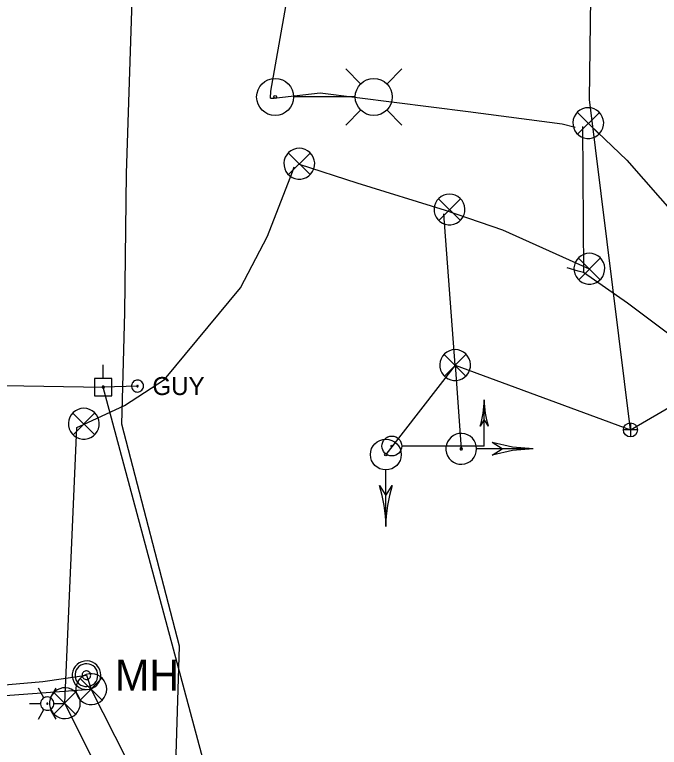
# Model space of a CAD drawing. Extents: x 596028 to 606371, y 330010 to 403088.
# Drawn here: x 603936.6 to 604074.6, y 339346.9 to 339503.6 of the extents above; entities that cross this region are included whole.
import ezdxf

# ---------------------------------------------------------------- set-up
doc = ezdxf.new("R2010")
doc.units = 0
for name, color, linetype in [('E_FTMS', 7, 'Continuous'), ('E_FTMS_Conduit', 7, 'Continuous'), ('E_LTG', 7, 'Continuous'), ('E_LTG_CID', 7, 'Continuous'), ('E_SIG', 7, 'Continuous'), ('E_SIG_Conduit', 7, 'Continuous'), ('E_UTL_E_UG', 7, 'Continuous'), ('E_UTL_EGuyWire', 7, 'Continuous'), ('E_UTL_EPowerPole', 7, 'Continuous'), ('E_UTL_FO_MH', 7, 'Continuous'), ('E_UTL_FO_UG_MWFN', 7, 'Continuous'), ('E_UTL_FO_UG_QWEST', 7, 'Continuous'), ('E_UTL_Overhead', 7, 'Continuous')]:
    doc.layers.add(name, color=color, linetype=linetype)

# ---------------------------------------------------------------- blocks, each defined once
blk = doc.blocks.new('TFS')
at = {"layer": 'E_SIG'}
blk.add_line((78.02, -0.01), (17.02, -0.01), dxfattribs=at)
blk.add_lwpolyline([(33.44, -6.96), (44.59, -0.01), (33.44, 6.97)], dxfattribs=at)
for radius in [16.72, 1.28]:
    blk.add_circle((0, 0), radius, dxfattribs=at)
for centre, start, end in [((78.02, 146.13), 252.23768, 270), ((78.02, -146.14), 90, 107.76232)]:
    blk.add_arc(centre, 146.14, start, end, dxfattribs=at)
blk = doc.blocks.new('_U270')
at = {"layer": 'E_SIG'}
for p, q in [((-6.09, 0.4), (6.1, 0.4)), ((0, 6.1), (0, -6.1))]:
    blk.add_line(p, q, dxfattribs=at)
blk.add_circle((0, 0.01), 6.1, dxfattribs=at)

msp = doc.modelspace()

# ---------------------------------------------------------------- linework, layer by layer
at = {"layer": 'E_FTMS'}
for points in [[(603956.33, 339359.31), (603956.27, 339359.94), (603956.1, 339360.54), (603955.81, 339361.1), (603955.42, 339361.59), (603954.95, 339362), (603954.4, 339362.31), (603953.81, 339362.52), (603953.19, 339362.61), (603952.56, 339362.58), (603951.95, 339362.43), (603951.38, 339362.17), (603950.87, 339361.81), (603950.44, 339361.35), (603950.1, 339360.82), (603949.87, 339360.24), (603949.75, 339359.63), (603949.75, 339359), (603949.87, 339358.38), (603950.1, 339357.8), (603950.44, 339357.27), (603950.87, 339356.82), (603951.38, 339356.45), (603951.95, 339356.19), (603952.56, 339356.05), (603953.19, 339356.02), (603953.81, 339356.1), (603954.4, 339356.31), (603954.95, 339356.62), (603955.42, 339357.03), (603955.81, 339357.53), (603956.1, 339358.09), (603956.27, 339358.69), (603956.33, 339359.31)], [(603955.29, 339361.65), (603950.68, 339356.99)], [(603950.68, 339361.6), (603955.34, 339356.95)]]:
    msp.add_lwpolyline(points, dxfattribs=at)
at = {"layer": 'E_FTMS_Conduit'}
for points in [[(602734.83, 339386.85), (602813.61, 339385.3), (602877.22, 339384.86), (603008.1, 339380.74), (603053.18, 339379.73), (603103.48, 339378.61), (603138.89, 339376), (603156.98, 339374.04), (603204.89, 339372.51), (603286.22, 339373.29), (603355.63, 339373.86), (603395.21, 339373.58), (603428.42, 339373.37), (603470.92, 339370.64), (603497.85, 339367.32), (603522.71, 339362.77), (603571.07, 339359.28), (603611.36, 339356.61), (603696.77, 339355.53), (603784.05, 339356.58), (603816.69, 339356.04), (603863.31, 339357.46), (603900.77, 339355.46), (603953.03, 339359.31)], [(604069.03, 339046.05), (604046.26, 339089.82), (604034.11, 339123.58), (604024.39, 339147.77), (604015.36, 339179.3), (604011.35, 339202.41), (604003.98, 339265.01), (604000.58, 339272.66), (603997.4, 339277.03), (603996, 339278.68), (603983.63, 339298.84), (603953.03, 339359.31)]]:
    msp.add_lwpolyline(points, dxfattribs=at)
at = {"layer": 'E_LTG'}
for points in [[(604010.69, 339488.79), (604007.46, 339492.02)], [(604016.24, 339488.79), (604019.46, 339492.02)], [(604009.44, 339486.02), (603996.39, 339486.02)], [(604010.69, 339483.25), (604007.46, 339480.02)], [(604016.24, 339483.25), (604019.46, 339480.02)], [(603942.89, 339357.46), (603941.7, 339359.52)], [(603944.32, 339357.46), (603945.51, 339359.52)], [(603945.03, 339356.22), (603945.01, 339356.49), (603944.93, 339356.75), (603944.8, 339356.99), (603944.64, 339357.21), (603944.43, 339357.39), (603944.2, 339357.52), (603943.94, 339357.61), (603943.67, 339357.65), (603943.4, 339357.64), (603943.13, 339357.57), (603942.89, 339357.46), (603942.67, 339357.3), (603942.48, 339357.1), (603942.33, 339356.88), (603942.23, 339356.62), (603942.18, 339356.36), (603942.18, 339356.09), (603942.23, 339355.82), (603942.33, 339355.57), (603942.48, 339355.34), (603942.67, 339355.14), (603942.89, 339354.98), (603943.13, 339354.87), (603943.4, 339354.81), (603943.67, 339354.79), (603943.94, 339354.83), (603944.2, 339354.92), (603944.43, 339355.06), (603944.64, 339355.24), (603944.8, 339355.45), (603944.93, 339355.69), (603945.01, 339355.95), (603945.03, 339356.22)], [(603945.03, 339356.22), (603945.01, 339356.49), (603944.93, 339356.75), (603944.8, 339356.99), (603944.64, 339357.21), (603944.43, 339357.39), (603944.2, 339357.52), (603943.94, 339357.61), (603943.67, 339357.65), (603943.4, 339357.64), (603943.13, 339357.57), (603942.89, 339357.46), (603942.67, 339357.3), (603942.48, 339357.1), (603942.33, 339356.88), (603942.23, 339356.62), (603942.18, 339356.36), (603942.18, 339356.09), (603942.23, 339355.82), (603942.33, 339355.57), (603942.48, 339355.34), (603942.67, 339355.14), (603942.89, 339354.98), (603943.13, 339354.87), (603943.4, 339354.81), (603943.67, 339354.79), (603943.94, 339354.83), (603944.2, 339354.92), (603944.43, 339355.06), (603944.64, 339355.24), (603944.8, 339355.45), (603944.93, 339355.69), (603945.01, 339355.95), (603945.03, 339356.22)], [(603945.03, 339356.22), (603945.01, 339356.49), (603944.93, 339356.75), (603944.8, 339356.99), (603944.64, 339357.21), (603944.43, 339357.39), (603944.2, 339357.52), (603943.94, 339357.61), (603943.67, 339357.65), (603943.4, 339357.64), (603943.13, 339357.57), (603942.89, 339357.46), (603942.67, 339357.3), (603942.48, 339357.1), (603942.33, 339356.88), (603942.23, 339356.62), (603942.18, 339356.36), (603942.18, 339356.09), (603942.23, 339355.82), (603942.33, 339355.57), (603942.48, 339355.34), (603942.67, 339355.14), (603942.89, 339354.98), (603943.13, 339354.87), (603943.4, 339354.81), (603943.67, 339354.79), (603943.94, 339354.83), (603944.2, 339354.92), (603944.43, 339355.06), (603944.64, 339355.24), (603944.8, 339355.45), (603944.93, 339355.69), (603945.01, 339355.95), (603945.03, 339356.22)], [(603939.79, 339356.22), (603942.17, 339356.22)], [(603943.72, 339356.22), (603943.72, 339356.24), (603943.71, 339356.27), (603943.7, 339356.29), (603943.69, 339356.3), (603943.67, 339356.32), (603943.65, 339356.33), (603943.63, 339356.34), (603943.61, 339356.34), (603943.59, 339356.34), (603943.56, 339356.33), (603943.54, 339356.32), (603943.52, 339356.31), (603943.51, 339356.29), (603943.5, 339356.28), (603943.49, 339356.25), (603943.48, 339356.23), (603943.48, 339356.21), (603943.49, 339356.19), (603943.5, 339356.17), (603943.51, 339356.15), (603943.52, 339356.13), (603943.54, 339356.12), (603943.56, 339356.11), (603943.59, 339356.1), (603943.61, 339356.1), (603943.63, 339356.11), (603943.65, 339356.11), (603943.67, 339356.12), (603943.69, 339356.14), (603943.7, 339356.16), (603943.71, 339356.18), (603943.72, 339356.2), (603943.72, 339356.22)], [(603945.03, 339356.22), (603947.41, 339356.22)], [(603941.7, 339352.92), (603942.89, 339354.98)], [(603945.51, 339352.92), (603944.32, 339354.98)]]:
    msp.add_lwpolyline(points, dxfattribs=at)
for centre, radius in [((603992.36, 339486.02), 3.96), ((604013.46, 339486.02), 3.96), ((603992.36, 339486.02), 0.303)]:
    msp.add_circle(centre, radius, dxfattribs=at)
at = {"layer": 'E_LTG_CID'}
for points in [[(603991.4, 339485.79), (603991.47, 339487.26), (603999.65, 339533.65), (604008.87, 339580.85), (604021.28, 339644.88), (604024.8, 339665.72), (604028.07, 339689.99), (604029.13, 339729.47), (604039.62, 339788.41), (604048.05, 339830.14), (604048.05, 339830.21), (604061.27, 339876.54), (604074.84, 339911.6), (604075.82, 339913.93), (604075.83, 339913.92), (604081.05, 339951.16), (604090.52, 340006.91), (604096.71, 340050.91), (604105.47, 340109.11), (604107.24, 340150.4), (604108.08, 340162.99), (604107.87, 340164.34)], [(603991.4, 339485.8), (603992.11, 339485.74), (604002.01, 339486.94), (604033.68, 339482.91), (604053.74, 339480.27), (604056.58, 339479.59)], [(604058.09, 339479.67), (604058.35, 339448.5)], [(604087.12, 339427.1), (604077.7, 339434.45), (604067.71, 339441.94), (604058.35, 339448.5), (604057.19, 339448.72), (604054.8, 339449.49)]]:
    msp.add_lwpolyline(points, dxfattribs=at)
at = {"layer": 'E_SIG'}
for points in [[(604059.35, 339483.73), (604058.73, 339483.67), (604058.13, 339483.49), (604057.57, 339483.2), (604057.07, 339482.82), (604056.66, 339482.34), (604056.35, 339481.8), (604056.14, 339481.21), (604056.06, 339480.58), (604056.09, 339479.96), (604056.23, 339479.35), (604056.49, 339478.78), (604056.86, 339478.27), (604057.31, 339477.83), (604057.84, 339477.49), (604058.42, 339477.26), (604059.04, 339477.14), (604059.67, 339477.14), (604060.28, 339477.26), (604060.86, 339477.49), (604061.39, 339477.83), (604061.85, 339478.27), (604062.21, 339478.78), (604062.47, 339479.35), (604062.62, 339479.96), (604062.65, 339480.58), (604062.56, 339481.21), (604062.35, 339481.8), (604062.04, 339482.34), (604061.63, 339482.82), (604061.14, 339483.2), (604060.58, 339483.49), (604059.98, 339483.67), (604059.35, 339483.73)], [(604057.02, 339482.69), (604061.67, 339478.08)], [(604057.06, 339478.08), (604061.72, 339482.73)], [(603997.52, 339475.05), (603996.9, 339474.99), (603996.3, 339474.81), (603995.74, 339474.53), (603995.25, 339474.14), (603994.83, 339473.66), (603994.52, 339473.12), (603994.32, 339472.53), (603994.23, 339471.91), (603994.26, 339471.28), (603994.4, 339470.67), (603994.67, 339470.1), (603995.03, 339469.59), (603995.48, 339469.16), (603996.01, 339468.82), (603996.59, 339468.58), (603997.21, 339468.46), (603997.84, 339468.46), (603998.45, 339468.58), (603999.04, 339468.82), (603999.56, 339469.16), (604000.02, 339469.59), (604000.38, 339470.1), (604000.64, 339470.67), (604000.79, 339471.28), (604000.82, 339471.91), (604000.73, 339472.53), (604000.52, 339473.12), (604000.21, 339473.66), (603999.8, 339474.14), (603999.31, 339474.53), (603998.75, 339474.81), (603998.15, 339474.99), (603997.52, 339475.05)], [(603995.19, 339474.01), (603999.85, 339469.4)], [(603995.24, 339469.4), (603999.89, 339474.05)], [(604029.66, 339465.24), (604029.03, 339465.18), (604028.43, 339465.01), (604027.87, 339464.72), (604027.38, 339464.33), (604026.97, 339463.86), (604026.65, 339463.31), (604026.45, 339462.72), (604026.36, 339462.1), (604026.39, 339461.47), (604026.54, 339460.86), (604026.8, 339460.29), (604027.16, 339459.78), (604027.62, 339459.35), (604028.14, 339459.01), (604028.73, 339458.78), (604029.34, 339458.66), (604029.97, 339458.66), (604030.59, 339458.78), (604031.17, 339459.01), (604031.7, 339459.35), (604032.15, 339459.78), (604032.51, 339460.29), (604032.77, 339460.86), (604032.92, 339461.47), (604032.95, 339462.1), (604032.86, 339462.72), (604032.66, 339463.31), (604032.34, 339463.86), (604031.93, 339464.33), (604031.44, 339464.72), (604030.88, 339465.01), (604030.28, 339465.18), (604029.66, 339465.24)], [(604027.32, 339464.21), (604031.98, 339459.6)], [(604027.37, 339459.6), (604032.02, 339464.25)], [(604059.58, 339452.57), (604058.96, 339452.51), (604058.36, 339452.33), (604057.8, 339452.04), (604057.31, 339451.66), (604056.9, 339451.18), (604056.58, 339450.64), (604056.38, 339450.05), (604056.29, 339449.43), (604056.32, 339448.8), (604056.47, 339448.19), (604056.73, 339447.62), (604057.09, 339447.11), (604057.55, 339446.67), (604058.07, 339446.34), (604058.66, 339446.1), (604059.27, 339445.98), (604059.9, 339445.98), (604060.51, 339446.1), (604061.1, 339446.34), (604061.62, 339446.67), (604062.08, 339447.11), (604062.44, 339447.62), (604062.7, 339448.19), (604062.85, 339448.8), (604062.88, 339449.43), (604062.79, 339450.05), (604062.59, 339450.64), (604062.27, 339451.18), (604061.86, 339451.66), (604061.37, 339452.04), (604060.81, 339452.33), (604060.21, 339452.51), (604059.58, 339452.57)], [(604057.25, 339451.53), (604061.91, 339446.92)], [(604057.3, 339446.92), (604061.95, 339451.57)], [(604030.85, 339431.96), (604030.23, 339431.9), (604029.63, 339431.72), (604029.07, 339431.44), (604028.57, 339431.05), (604028.16, 339430.58), (604027.85, 339430.03), (604027.64, 339429.44), (604027.56, 339428.82), (604027.59, 339428.19), (604027.73, 339427.58), (604027.99, 339427.01), (604028.36, 339426.5), (604028.81, 339426.07), (604029.34, 339425.73), (604029.92, 339425.49), (604030.54, 339425.38), (604031.17, 339425.38), (604031.78, 339425.49), (604032.36, 339425.73), (604032.89, 339426.07), (604033.35, 339426.5), (604033.71, 339427.01), (604033.97, 339427.58), (604034.12, 339428.19), (604034.15, 339428.82), (604034.06, 339429.44), (604033.85, 339430.03), (604033.54, 339430.58), (604033.13, 339431.05), (604032.64, 339431.44), (604032.08, 339431.72), (604031.48, 339431.9), (604030.85, 339431.96)], [(604028.52, 339430.92), (604033.17, 339426.31)], [(604028.56, 339426.31), (604033.22, 339430.97)], [(604037.08, 339411.34), (604037.08, 339421.22)], [(603951.43, 339419.41), (603950.8, 339419.35), (603950.2, 339419.18), (603949.64, 339418.89), (603949.15, 339418.5), (603948.74, 339418.03), (603948.42, 339417.48), (603948.22, 339416.89), (603948.13, 339416.27), (603948.16, 339415.64), (603948.31, 339415.03), (603948.57, 339414.46), (603948.93, 339413.95), (603949.39, 339413.52), (603949.91, 339413.18), (603950.5, 339412.95), (603951.11, 339412.83), (603951.74, 339412.83), (603952.36, 339412.95), (603952.94, 339413.18), (603953.47, 339413.52), (603953.92, 339413.95), (603954.28, 339414.46), (603954.54, 339415.03), (603954.69, 339415.64), (603954.72, 339416.27), (603954.63, 339416.89), (603954.43, 339417.48), (603954.11, 339418.03), (603953.7, 339418.5), (603953.21, 339418.89), (603952.65, 339419.18), (603952.05, 339419.35), (603951.43, 339419.41)], [(603949.09, 339418.37), (603953.75, 339413.76)], [(603949.14, 339413.76), (603953.79, 339418.42)], [(604037.08, 339416.99), (604036.2, 339415.58)], [(604037.97, 339415.58), (604037.08, 339416.99)], [(604035.46, 339410.73), (604035.4, 339411.36), (604035.23, 339411.96), (604034.94, 339412.51), (604034.55, 339413.01), (604034.08, 339413.42), (604033.53, 339413.73), (604032.94, 339413.94), (604032.32, 339414.03), (604031.69, 339414), (604031.08, 339413.85), (604030.51, 339413.59), (604030, 339413.22), (604029.57, 339412.77), (604029.23, 339412.24), (604029, 339411.66), (604028.88, 339411.04), (604028.88, 339410.42), (604029, 339409.8), (604029.23, 339409.22), (604029.57, 339408.69), (604030, 339408.24), (604030.51, 339407.87), (604031.08, 339407.61), (604031.69, 339407.46), (604032.32, 339407.43), (604032.94, 339407.52), (604033.53, 339407.73), (604034.08, 339408.04), (604034.55, 339408.45), (604034.94, 339408.95), (604035.23, 339409.5), (604035.4, 339410.11), (604035.46, 339410.73)], [(604047.56, 339410.73), (604043.11, 339411.08), (604038.76, 339412.11)], [(604040.96, 339410.73), (604038.76, 339412.11)], [(604037.08, 339411.34), (604019.47, 339411.34)], [(604032.42, 339410.73), (604032.41, 339410.78), (604032.4, 339410.82), (604032.38, 339410.87), (604032.35, 339410.9), (604032.31, 339410.94), (604032.27, 339410.96), (604032.22, 339410.98), (604032.17, 339410.98), (604032.13, 339410.98), (604032.08, 339410.97), (604032.04, 339410.95), (604032, 339410.92), (604031.96, 339410.89), (604031.94, 339410.85), (604031.92, 339410.8), (604031.91, 339410.75), (604031.91, 339410.71), (604031.92, 339410.66), (604031.94, 339410.62), (604031.96, 339410.57), (604032, 339410.54), (604032.04, 339410.51), (604032.08, 339410.49), (604032.13, 339410.48), (604032.17, 339410.48), (604032.22, 339410.49), (604032.27, 339410.5), (604032.31, 339410.53), (604032.35, 339410.56), (604032.38, 339410.59), (604032.4, 339410.64), (604032.41, 339410.68), (604032.42, 339410.73)], [(604032.14, 339411.34), (604032.14, 339411.34)], [(604047.56, 339410.73), (604035.52, 339410.73)], [(604047.56, 339410.73), (604043.11, 339410.38), (604038.76, 339409.36)], [(604038.76, 339409.36), (604040.96, 339410.73)], [(603950.67, 339356.3), (603950.61, 339356.93), (603950.44, 339357.53), (603950.15, 339358.09), (603949.76, 339358.58), (603949.29, 339358.99), (603948.74, 339359.3), (603948.15, 339359.51), (603947.53, 339359.6), (603946.9, 339359.57), (603946.29, 339359.42), (603945.72, 339359.16), (603945.21, 339358.8), (603944.78, 339358.34), (603944.44, 339357.81), (603944.21, 339357.23), (603944.09, 339356.62), (603944.09, 339355.99), (603944.21, 339355.37), (603944.44, 339354.79), (603944.78, 339354.26), (603945.21, 339353.81), (603945.72, 339353.44), (603946.29, 339353.18), (603946.9, 339353.04), (603947.53, 339353.01), (603948.15, 339353.09), (603948.74, 339353.3), (603949.29, 339353.61), (603949.76, 339354.02), (603950.15, 339354.52), (603950.44, 339355.08), (603950.61, 339355.68), (603950.67, 339356.3)], [(603949.63, 339358.64), (603945.02, 339353.98)], [(603945.02, 339358.59), (603949.68, 339353.94)]]:
    msp.add_lwpolyline(points, dxfattribs=at)
for radius in [2.12, 0.162]:
    msp.add_circle((604017.32, 339411.34), radius, dxfattribs=at)
for centre, start, end in [((604018.57, 339421.22), 342.2377, 0), ((604055.59, 339421.22), 180, 197.7623)]:
    msp.add_arc(centre, 18.51, start, end, dxfattribs=at)
at = {"layer": 'E_SIG_Conduit'}
for p, q in [((604059.6, 339485.45), (604062.07, 339651.51)), ((604068.37, 339414.79), (604059.6, 339485.45)), ((604030.85, 339428.66), (604068.37, 339414.79)), ((604068.37, 339414.79), (604089.62, 339427.28))]:
    msp.add_line(p, q, dxfattribs=at)
for points in [[(604059.76, 339479.97), (604067.57, 339472.48), (604085.4, 339452.17), (604110.32, 339424.08)], [(603997.49, 339471.66), (604009.86, 339467.66), (604028.76, 339461.8), (604040.97, 339457.63), (604059.55, 339449.24)], [(603949.96, 339415.28), (603951.39, 339415.91), (603960.16, 339420.01), (603968.68, 339425.58), (603984.93, 339445.18), (603990.73, 339456.25), (603996.04, 339469.98), (603996.43, 339471.05)], [(604030.85, 339428.66), (604028.45, 339461.05)], [(604030.85, 339428.66), (604016.04, 339409.51)], [(604030.85, 339428.66), (604032.16, 339410.73)], [(603947.37, 339356.3), (603949.96, 339415.28)], [(604071.89, 339291.8), (604067.5, 339292.59), (604037.05, 339302.08), (604031.61, 339302.77), (603983.63, 339298.84), (603940.37, 339298.09), (603941.81, 339302.1), (603953.59, 339343.86), (603947.37, 339356.3)]]:
    msp.add_lwpolyline(points, dxfattribs=at)
at = {"layer": 'E_UTL_EGuyWire'}
msp.add_line((603962.9, 339424.17), (603955.58, 339423.94), dxfattribs=at)
for points in [[(603964.19, 339424.17), (603964.16, 339424.41), (603964.09, 339424.65), (603963.98, 339424.86), (603963.83, 339425.06), (603963.65, 339425.22), (603963.44, 339425.34), (603963.2, 339425.42), (603962.96, 339425.45), (603962.72, 339425.44), (603962.48, 339425.38), (603962.26, 339425.28), (603962.06, 339425.14), (603961.89, 339424.96), (603961.76, 339424.76), (603961.67, 339424.53), (603961.62, 339424.29), (603961.62, 339424.05), (603961.67, 339423.81), (603961.76, 339423.58), (603961.89, 339423.38), (603962.06, 339423.2), (603962.26, 339423.06), (603962.48, 339422.96), (603962.72, 339422.9), (603962.96, 339422.89), (603963.2, 339422.92), (603963.44, 339423), (603963.65, 339423.13), (603963.83, 339423.29), (603963.98, 339423.48), (603964.09, 339423.69), (603964.16, 339423.93), (603964.19, 339424.17)], [(603963.06, 339424.17), (603963.06, 339424.2), (603963.05, 339424.23), (603963.04, 339424.26), (603963.02, 339424.28), (603963, 339424.3), (603962.97, 339424.32), (603962.94, 339424.33), (603962.91, 339424.33), (603962.88, 339424.33), (603962.85, 339424.32), (603962.82, 339424.31), (603962.8, 339424.29), (603962.78, 339424.27), (603962.76, 339424.24), (603962.75, 339424.22), (603962.74, 339424.19), (603962.74, 339424.16), (603962.75, 339424.13), (603962.76, 339424.1), (603962.78, 339424.07), (603962.8, 339424.05), (603962.82, 339424.03), (603962.85, 339424.02), (603962.88, 339424.01), (603962.91, 339424.01), (603962.94, 339424.02), (603962.97, 339424.03), (603963, 339424.04), (603963.02, 339424.06), (603963.04, 339424.08), (603963.05, 339424.11), (603963.06, 339424.14), (603963.06, 339424.17)]]:
    msp.add_lwpolyline(points, dxfattribs=at)
at = {"layer": 'E_UTL_EPowerPole'}
for points in [[(603955.55, 339425.78), (603955.55, 339428.69)], [(603957.4, 339425.78), (603953.71, 339425.78)], [(603953.71, 339425.78), (603953.71, 339422.09)], [(603957.4, 339422.09), (603957.4, 339425.78)], [(603955.82, 339423.94), (603955.82, 339423.98), (603955.81, 339424.03), (603955.79, 339424.07), (603955.76, 339424.1), (603955.72, 339424.13), (603955.68, 339424.15), (603955.64, 339424.17), (603955.6, 339424.18), (603955.55, 339424.17), (603955.51, 339424.16), (603955.47, 339424.14), (603955.43, 339424.12), (603955.4, 339424.08), (603955.37, 339424.05), (603955.36, 339424), (603955.35, 339423.96), (603955.35, 339423.91), (603955.36, 339423.87), (603955.37, 339423.83), (603955.4, 339423.79), (603955.43, 339423.76), (603955.47, 339423.73), (603955.51, 339423.71), (603955.55, 339423.7), (603955.6, 339423.7), (603955.64, 339423.71), (603955.68, 339423.72), (603955.72, 339423.74), (603955.76, 339423.77), (603955.79, 339423.81), (603955.81, 339423.85), (603955.82, 339423.89), (603955.82, 339423.94)], [(603953.71, 339422.09), (603957.4, 339422.09)]]:
    msp.add_lwpolyline(points, dxfattribs=at)
at = {"layer": 'E_UTL_FO_MH'}
for points in [[(603955.04, 339362.31), (603954.98, 339362.89), (603954.82, 339363.45), (603954.55, 339363.96), (603954.19, 339364.42), (603953.75, 339364.8), (603953.25, 339365.09), (603952.7, 339365.28), (603952.13, 339365.36), (603951.55, 339365.34), (603950.98, 339365.2), (603950.45, 339364.96), (603949.98, 339364.62), (603949.58, 339364.2), (603949.27, 339363.71), (603949.05, 339363.17), (603948.94, 339362.6), (603948.94, 339362.02), (603949.05, 339361.45), (603949.27, 339360.91), (603949.58, 339360.42), (603949.98, 339360), (603950.45, 339359.66), (603950.98, 339359.42), (603951.55, 339359.29), (603952.13, 339359.26), (603952.7, 339359.34), (603953.25, 339359.53), (603953.75, 339359.82), (603954.19, 339360.2), (603954.55, 339360.66), (603954.82, 339361.18), (603954.98, 339361.73), (603955.04, 339362.31)], [(603954.43, 339362.31), (603954.38, 339362.77), (603954.25, 339363.22), (603954.04, 339363.63), (603953.75, 339364), (603953.4, 339364.3), (603953, 339364.53), (603952.56, 339364.69), (603952.1, 339364.75), (603951.63, 339364.73), (603951.18, 339364.62), (603950.76, 339364.43), (603950.38, 339364.16), (603950.06, 339363.82), (603949.81, 339363.43), (603949.64, 339363), (603949.55, 339362.54), (603949.55, 339362.08), (603949.64, 339361.62), (603949.81, 339361.19), (603950.06, 339360.8), (603950.38, 339360.46), (603950.76, 339360.19), (603951.18, 339360), (603951.63, 339359.89), (603952.1, 339359.87), (603952.56, 339359.94), (603953, 339360.09), (603953.4, 339360.32), (603953.75, 339360.62), (603954.04, 339360.99), (603954.25, 339361.4), (603954.38, 339361.85), (603954.43, 339362.31)], [(603952.9, 339362.31), (603952.88, 339362.48), (603952.83, 339362.65), (603952.75, 339362.81), (603952.65, 339362.94), (603952.51, 339363.06), (603952.36, 339363.14), (603952.2, 339363.2), (603952.03, 339363.23), (603951.85, 339363.22), (603951.68, 339363.18), (603951.52, 339363.1), (603951.38, 339363), (603951.26, 339362.88), (603951.17, 339362.73), (603951.1, 339362.57), (603951.07, 339362.4), (603951.07, 339362.22), (603951.1, 339362.05), (603951.17, 339361.89), (603951.26, 339361.74), (603951.38, 339361.62), (603951.52, 339361.52), (603951.68, 339361.44), (603951.85, 339361.4), (603952.03, 339361.4), (603952.2, 339361.42), (603952.36, 339361.48), (603952.51, 339361.56), (603952.65, 339361.68), (603952.75, 339361.82), (603952.83, 339361.97), (603952.88, 339362.14), (603952.9, 339362.31)]]:
    msp.add_lwpolyline(points, dxfattribs=at)
at = {"layer": 'E_UTL_FO_UG_MWFN'}
msp.add_line((603951.98, 339362.31), (603953.03, 339359.31), dxfattribs=at)
msp.add_lwpolyline([(603924.63, 339359.42), (603942.69, 339360.93), (603951.98, 339362.31)], dxfattribs=at)
at = {"layer": 'E_UTL_FO_UG_QWEST'}
msp.add_lwpolyline([(604034.65, 339046.66), (604007.98, 339086.56), (604007.96, 339086.44), (603997.01, 339145.42), (604000.94, 339179.12), (603998.31, 339255.75), (603998.74, 339273.05), (604000.02, 339278.71), (603971.19, 339345.35), (603971.92, 339368.5), (603959.54, 339416.02), (603960.23, 339439.93), (603960.57, 339469.66), (603966.4, 339648.37), (603987.64, 339741.74)], dxfattribs=at)
at = {"layer": 'E_UTL_Overhead'}
for points in [[(603526.19, 339432.15), (603595.69, 339430.43), (603743.72, 339427.47), (603955.58, 339423.94)], [(603987.79, 339266.34), (603997.37, 339268.21), (603955.58, 339423.94)]]:
    msp.add_lwpolyline(points, dxfattribs=at)

# ---------------------------------------------------------------- block references
at = {"layer": 'E_UTL_E_UG', "xscale": 0.24606250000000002, "yscale": 0.24606250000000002}
msp.add_blockref('_U270', (604068.37, 339414.79), dxfattribs=at)
at = {"layer": 'E_UTL_E_UG', "xscale": 0.19685000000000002, "yscale": 0.19685000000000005, "rotation": -90.00000000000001}
msp.add_blockref('TFS', (604016.04, 339409.51), dxfattribs=at)

# ---------------------------------------------------------------- texts
at = {"layer": 'E_UTL_EGuyWire'}
msp.add_text('GUY', height=3.85, dxfattribs=at).set_placement((603966.11, 339422.25))
at = {"layer": 'E_UTL_FO_MH'}
msp.add_text('MH', height=6.6, dxfattribs=at).set_placement((603958.09, 339359.01))

doc.saveas('drawing.dxf')
